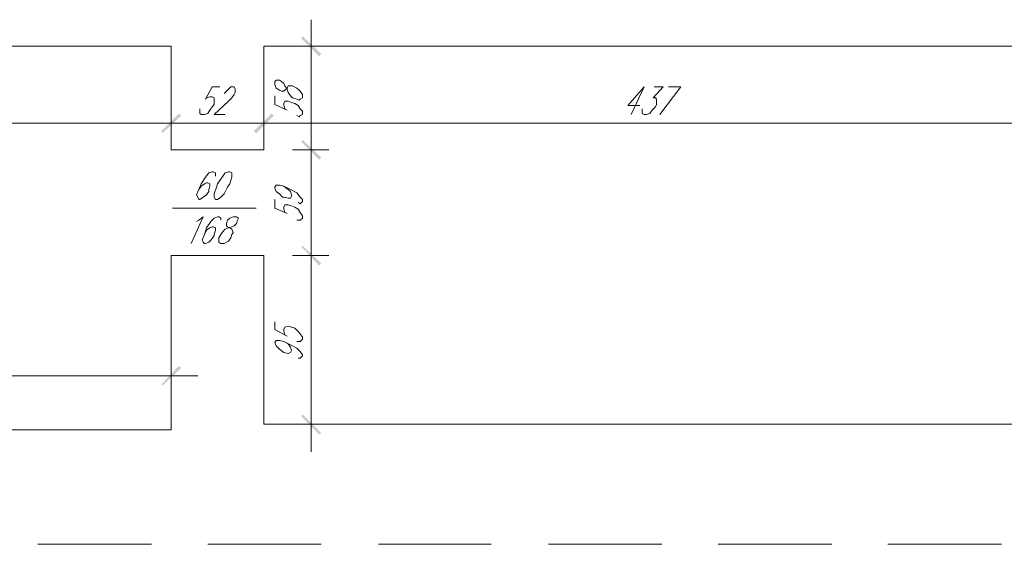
# Model space of a CAD drawing. Header units: millimetres. Extents: x 402 to 79005, y -7782 to 89952.
# Tile 403 of 426: x 24595 to 25146, y 44410 to 44704. Entities that reach past the tile are written whole.
import ezdxf

# ---------------------------------------------------------------- set-up
doc = ezdxf.new("R2010")
doc.units = ezdxf.units.MM
doc.header["$LTSCALE"] = 10
doc.layers.add('0_PIWNICA', color=253, linetype='Continuous', lineweight=0)

msp = doc.modelspace()

# ---------------------------------------------------------------- hatches: boundary and pattern name
at = {"layer": '0_PIWNICA'}
for points in [[(24763.015, 44683.369), (24753.142, 44693.241), (24753.759, 44694.475), (24764.249, 44684.603)], [(24674.781, 44641.411), (24684.653, 44651.284), (24685.887, 44650.05), (24675.398, 44640.177)], [(24685.887, 44650.05), (24675.398, 44640.177), (24674.781, 44641.411), (24684.653, 44651.284)], [(24726.611, 44641.411), (24736.483, 44651.284), (24737.717, 44650.05), (24727.845, 44640.177)], [(24737.717, 44650.05), (24727.845, 44640.177), (24726.611, 44641.411), (24736.483, 44651.284)], [(24763.015, 44625.369), (24753.142, 44635.241), (24753.759, 44636.475), (24764.249, 44626.603)], [(24753.759, 44636.475), (24764.249, 44626.603), (24763.015, 44625.369), (24753.142, 44635.241)], [(24763.015, 44566.135), (24753.142, 44576.624), (24753.759, 44577.241), (24764.249, 44567.369)], [(24753.759, 44577.241), (24764.249, 44567.369), (24763.015, 44566.135), (24753.142, 44576.624)], [(24674.781, 44499.497), (24684.653, 44509.986), (24685.887, 44508.752), (24675.398, 44498.879)], [(24753.759, 44482.837), (24764.249, 44472.348), (24763.015, 44471.731), (24753.142, 44481.603)]]:
    msp.add_hatch(color=253, dxfattribs=at).paths.add_polyline_path(points)

# ---------------------------------------------------------------- linework, layer by layer
at = {"layer": '0_PIWNICA', "color": 253, "linetype": 'Continuous', "lineweight": 5}
for p, q in [((24758.696, 44616.114), (24758.696, 44703.731)), ((24154.015, 44688.922), (24680.334, 44688.922)), ((24680.334, 44688.922), (24680.334, 44630.922)), ((24732.164, 44688.922), (24732.164, 44630.922)), ((24732.164, 44688.922), (25168.398, 44688.922)), ((24748.206, 44688.922), (24768.568, 44688.922)), ((24945.036, 44666.092), (24937.632, 44650.667)), ((24680.334, 44655.603), (24680.334, 44635.858)), ((24680.334, 44655.603), (24680.334, 44635.858)), ((24732.164, 44655.603), (24732.164, 44635.858)), ((24732.164, 44655.603), (24732.164, 44635.858)), ((24138.589, 44645.731), (24695.142, 44645.731)), ((24664.908, 44645.731), (24746.972, 44645.731)), ((24717.355, 44645.731), (25183.823, 44645.731)), ((24758.696, 44556.879), (24758.696, 44645.731)), ((24680.334, 44630.922), (24732.164, 44630.922)), ((24748.206, 44630.922), (24768.568, 44630.922)), ((24748.206, 44630.922), (24768.568, 44630.922)), ((24680.951, 44598.22), (24727.845, 44598.22)), ((24758.696, 44461.858), (24758.696, 44587.114)), ((24680.334, 44571.688), (24732.164, 44571.688)), ((24680.334, 44571.688), (24680.334, 44474.199)), ((24732.164, 44571.688), (24732.164, 44477.284)), ((24748.206, 44571.688), (24768.568, 44571.688)), ((24748.206, 44571.688), (24768.568, 44571.688)), ((24680.334, 44494.56), (24680.334, 44514.305)), ((24695.142, 44504.433), (23918.93, 44504.433)), ((24732.164, 44477.284), (25168.398, 44477.284)), ((24748.206, 44477.284), (24768.568, 44477.284)), ((23933.738, 44474.199), (24680.334, 44474.199)), ((24605.674, 44410.028), (24669.228, 44410.028)), ((24700.696, 44410.028), (24764.249, 44410.028)), ((24796.334, 44410.028), (24859.27, 44410.028)), ((24891.355, 44410.028), (24954.908, 44410.028)), ((24986.376, 44410.028), (25049.93, 44410.028)), ((25081.398, 44410.028), (25144.951, 44410.028))]:
    msp.add_line(p, q, dxfattribs=at)
for points in [[(24738.334, 44667.326), (24738.951, 44665.475), (24740.802, 44664.241), (24742.036, 44663.624), (24743.27, 44663.624), (24743.887, 44664.241), (24745.121, 44665.475), (24745.738, 44666.709), (24748.206, 44666.709), (24750.674, 44665.475), (24751.908, 44664.241), (24752.525, 44663.624), (24753.759, 44661.773), (24753.759, 44659.922), (24752.525, 44659.305), (24751.908, 44658.688), (24750.674, 44659.305), (24748.206, 44659.922), (24746.972, 44661.156), (24745.738, 44663.007), (24745.121, 44664.858), (24743.887, 44666.709), (24743.27, 44667.943), (24742.036, 44669.177), (24740.802, 44669.794), (24738.951, 44669.794), (24738.334, 44669.177)], [(24712.419, 44618.582), (24710.568, 44617.965), (24708.717, 44615.497), (24706.249, 44611.794), (24705.632, 44609.943), (24704.398, 44606.241), (24704.398, 44604.39), (24705.015, 44603.156), (24706.249, 44603.156), (24708.1, 44604.39), (24709.951, 44606.241), (24711.802, 44609.943), (24713.036, 44611.794), (24714.27, 44615.497), (24714.27, 44617.965), (24713.036, 44618.582)], [(24714.887, 44593.284), (24713.036, 44592.667), (24711.802, 44591.433), (24711.185, 44589.582), (24711.185, 44588.348), (24711.802, 44587.731), (24713.036, 44587.114), (24714.27, 44586.497), (24714.887, 44584.645), (24714.27, 44583.411), (24713.653, 44581.56), (24712.419, 44579.709), (24711.185, 44579.092), (24709.951, 44578.475), (24708.1, 44578.475), (24706.866, 44579.092), (24706.866, 44581.56), (24708.1, 44583.411), (24708.717, 44584.645), (24710.568, 44586.497), (24712.419, 44587.114), (24714.27, 44587.731), (24715.504, 44588.348), (24716.738, 44589.582), (24717.355, 44591.433), (24717.972, 44592.667), (24716.738, 44593.284)]]:
    msp.add_lwpolyline(points, close=True, dxfattribs=at)
for points in [[(24707.483, 44666.092), (24703.164, 44666.092), (24699.462, 44659.305), (24700.079, 44659.922), (24701.93, 44660.539), (24703.164, 44660.539), (24704.398, 44659.922), (24704.398, 44656.22), (24703.164, 44654.986), (24701.93, 44653.135), (24700.696, 44651.284), (24698.845, 44650.667), (24696.994, 44650.667), (24696.376, 44651.284), (24696.376, 44653.752)], [(24709.951, 44662.39), (24710.568, 44663.007), (24711.802, 44664.241), (24712.419, 44664.858), (24713.653, 44666.092), (24715.504, 44666.092), (24716.121, 44664.858), (24716.121, 44663.007), (24715.504, 44661.773), (24714.27, 44659.922), (24712.419, 44658.071), (24704.398, 44650.667), (24710.568, 44650.667)], [(24945.036, 44666.092), (24935.781, 44655.603), (24942.568, 44655.603)], [(24950.589, 44666.092), (24955.525, 44666.092), (24949.972, 44659.922), (24951.206, 44659.922), (24951.823, 44659.305), (24951.823, 44656.22), (24951.206, 44654.986), (24949.355, 44653.135), (24948.121, 44651.284), (24946.27, 44650.667), (24945.036, 44650.667), (24943.802, 44651.284), (24943.802, 44653.752)], [(24958.611, 44666.092), (24965.398, 44666.092), (24953.674, 44650.667)], [(24738.334, 44661.156), (24738.334, 44656.22), (24745.121, 44653.135), (24743.887, 44653.752), (24743.27, 44655.603), (24743.27, 44656.837), (24743.887, 44658.071), (24745.738, 44658.071), (24747.589, 44657.454), (24749.44, 44656.837), (24751.291, 44655.603), (24752.525, 44653.752), (24753.759, 44652.518), (24753.759, 44650.667), (24752.525, 44650.05), (24751.908, 44649.433), (24750.674, 44650.05)], [(24705.015, 44616.114), (24705.015, 44617.965), (24703.781, 44618.582), (24703.164, 44618.582), (24701.313, 44617.965), (24699.462, 44615.497), (24696.994, 44611.794), (24695.759, 44608.709), (24694.525, 44605.624), (24695.142, 44604.39), (24695.759, 44603.156), (24696.376, 44603.156), (24698.228, 44604.39), (24700.079, 44605.624), (24701.313, 44607.475), (24701.313, 44608.709), (24701.93, 44610.56), (24701.93, 44611.794), (24700.696, 44612.411), (24700.079, 44612.411), (24698.845, 44611.794), (24696.994, 44610.56), (24695.759, 44608.709)], [(24743.27, 44610.56), (24745.738, 44608.709), (24746.972, 44607.475), (24747.589, 44605.624), (24747.589, 44605.007), (24746.972, 44603.773), (24745.738, 44603.773), (24743.27, 44604.39), (24742.653, 44604.39), (24740.802, 44606.241), (24738.951, 44607.475), (24738.334, 44609.326), (24738.334, 44609.943), (24738.951, 44611.177), (24740.802, 44611.177), (24743.27, 44610.56), (24746.972, 44608.709), (24750.674, 44606.858), (24752.525, 44604.39), (24753.759, 44603.156), (24753.759, 44601.922), (24752.525, 44600.688), (24751.291, 44601.305)], [(24738.334, 44603.156), (24738.334, 44598.22), (24745.121, 44595.135), (24743.887, 44595.752), (24743.27, 44597.603), (24743.27, 44598.837), (24743.887, 44600.071), (24745.738, 44600.071), (24747.589, 44599.454), (24749.44, 44598.837), (24751.291, 44597.603), (24752.525, 44595.752), (24753.759, 44593.901), (24753.759, 44592.667), (24752.525, 44591.433), (24750.674, 44591.433)], [(24694.525, 44590.816), (24695.759, 44591.433), (24698.228, 44593.284), (24691.44, 44578.475)], [(24708.1, 44591.433), (24708.1, 44592.667), (24706.866, 44593.284), (24706.249, 44593.284), (24704.398, 44592.667), (24702.547, 44590.816), (24700.079, 44587.114), (24698.845, 44583.411), (24697.611, 44580.326), (24698.228, 44579.092), (24698.845, 44578.475), (24699.462, 44578.475), (24701.313, 44579.092), (24702.547, 44580.326), (24704.398, 44582.794), (24704.398, 44583.411), (24705.015, 44585.879), (24705.015, 44587.114), (24703.781, 44587.731), (24703.164, 44587.731), (24701.93, 44587.114), (24700.079, 44585.879), (24698.845, 44583.411)], [(24738.334, 44534.667), (24738.334, 44530.348), (24745.121, 44526.645), (24743.887, 44527.262), (24743.27, 44529.114), (24743.27, 44530.348), (24743.887, 44531.582), (24745.738, 44532.199), (24747.589, 44531.582), (24749.44, 44530.965), (24751.291, 44529.114), (24752.525, 44527.879), (24753.759, 44526.028), (24753.759, 44524.794), (24752.525, 44523.56), (24750.674, 44523.56)], [(24743.27, 44523.56), (24745.738, 44522.326), (24746.972, 44520.475), (24747.589, 44518.624), (24747.589, 44518.624), (24746.972, 44517.39), (24745.738, 44516.773), (24743.27, 44517.39), (24742.653, 44518.007), (24740.802, 44519.241), (24738.951, 44521.092), (24738.334, 44522.943), (24738.334, 44522.943), (24738.951, 44524.177), (24740.802, 44524.177), (24743.27, 44523.56), (24746.972, 44521.709), (24750.674, 44519.858), (24752.525, 44518.007), (24753.759, 44516.156), (24753.759, 44515.539), (24752.525, 44514.305), (24751.291, 44514.305)]]:
    msp.add_lwpolyline(points, dxfattribs=at)

doc.saveas('drawing.dxf')
